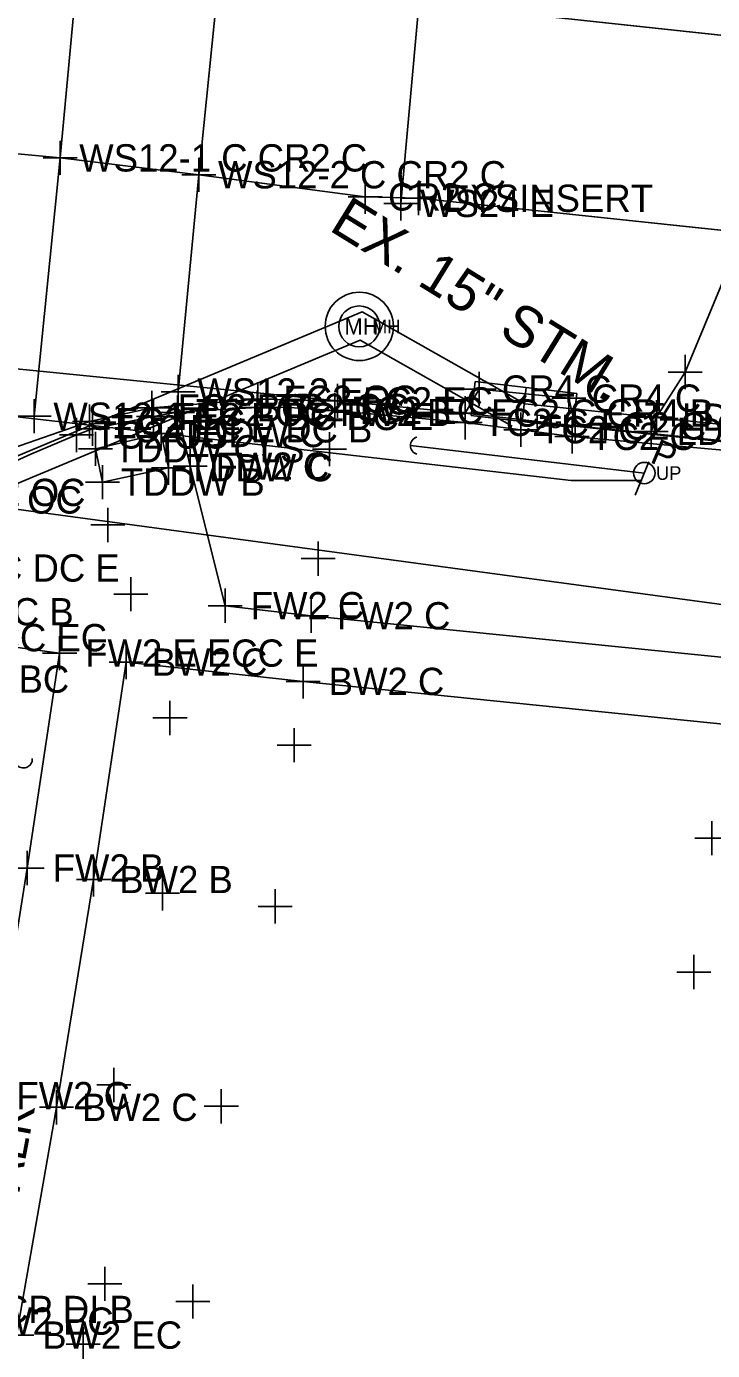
# Model space of a CAD drawing. Extents: x 1363693 to 1365209, y 422201 to 424153.
# Drawn here: x 1364273.8 to 1364314, y 423031.1 to 423108.7 of the extents above; entities that cross this region are included whole.
import ezdxf

# ---------------------------------------------------------------- set-up
doc = ezdxf.new("R2010")
doc.units = 0
for name, color, linetype in [('BASELINE-CL-RW', 7, 'Continuous'), ('DR_X_Cells', 7, 'Continuous'), ('DR_X_Storm_Sewer', 7, 'Continuous'), ('DR_X_Text', 7, 'Continuous'), ('O-ALGN-BASELINE-WERK-CL-RW', 7, 'Continuous'), ('O-ALGN-TEXT-BASELINE-WERK-CL-RW', 7, 'Continuous'), ('OWNERS', 7, 'Continuous'), ('PM_X_Channelizing_Line', 7, 'Continuous'), ('PM_X_CL_Double_Solid', 7, 'Continuous'), ('PM_X_Crosswalk', 7, 'Continuous'), ('PM_X_Stop_Line', 7, 'Continuous'), ('PV_P_Curb_Ramp', 7, 'Continuous'), ('RD_X_Misc_Items', 7, 'Continuous'), ('RD_X_Text', 7, 'Continuous'), ('SG_X_Wiring', 7, 'Continuous'), ('SV_X_Original_Ground', 7, 'Continuous'), ('SV_X_Shot_Marker', 7, 'Continuous'), ('UT_X_Gas', 7, 'Continuous'), ('UT_X_Misc_Cells', 7, 'Continuous'), ('UT_X_Telecom', 7, 'Continuous'), ('UT_X_Unknown_Cells', 7, 'Continuous')]:
    doc.layers.add(name, color=color, linetype=linetype)

msp = doc.modelspace()

# ---------------------------------------------------------------- linework, layer by layer
at = {"layer": 'BASELINE-CL-RW'}
msp.add_line((1364277.686, 423085.136), (1364281.261, 423085.858), dxfattribs=at)
msp.add_line((1364277.686, 423085.136), (1364281.261, 423085.858), dxfattribs=at)
for points in [[(1364281.261, 423085.858), (1364282.338, 423086.049), (1364282.338, 423086.049), (1364282.675, 423086.092), (1364282.675, 423086.092), (1364283.948, 423086.188), (1364283.948, 423086.188), (1364287.336, 423086.384), (1364287.336, 423086.384), (1364288.949, 423086.397), (1364288.949, 423086.397), (1364291.9, 423086.216), (1364291.9, 423086.216), (1364299.528, 423085.512), (1364302.793, 423085.085), (1364305.795, 423084.692), (1364316.8, 423083.687), (1364341.72, 423080.943), (1364362.907, 423078.726), (1364364.112, 423078.604)], [(1364262.875, 423076.977), (1364266.403, 423079.919), (1364266.403, 423079.919), (1364268.15, 423080.966), (1364268.15, 423080.966), (1364274.076, 423083.649), (1364274.076, 423083.649), (1364276.743, 423084.775), (1364276.743, 423084.775), (1364276.962, 423084.861), (1364276.962, 423084.861), (1364277.686, 423085.136), (1364277.686, 423085.136)]]:
    msp.add_lwpolyline(points, dxfattribs=at)
at = {"layer": 'DR_X_Cells'}
for p, q in [((1364299.889, 423085.924), (1364300.124, 423087.91)), ((1364300.124, 423087.91), (1364306.082, 423087.206)), ((1364303.103, 423087.558), (1364302.868, 423085.572)), ((1364305.847, 423085.22), (1364306.082, 423087.206)), ((1364305.847, 423085.22), (1364299.889, 423085.924)), ((1364296.324, 423084.154), (1364310.031, 423082.541))]:
    msp.add_line(p, q, dxfattribs=at)
at = {"layer": 'DR_X_Storm_Sewer'}
for points in [[(1364169.88, 423040.329), (1364293.497, 423091.992), (1364303.029, 423086.6)], [(1364302.291, 423085.294), (1364293.373, 423090.338), (1364170.416, 423038.928)], [(1364303.029, 423086.6), (1364405.322, 423075.89), (1364518.74, 423064.501), (1364619.101, 423057.097)], [(1364619.028, 423056.1), (1364518.653, 423063.505), (1364405.22, 423074.896), (1364302.925, 423085.605)]]:
    msp.add_lwpolyline(points, dxfattribs=at)
at = {"layer": 'O-ALGN-BASELINE-WERK-CL-RW'}
for points in [[(1363946.375, 423147.199), (1363971.317, 423144.667), (1363995.58, 423142.128), (1364021.135, 423139.461), (1364045.823, 423136.819), (1364070.743, 423134.279), (1364095.743, 423131.549), (1364120.337, 423128.876), (1364145.279, 423126.289), (1364170.549, 423123.503), (1364184.679, 423122.2), (1364194.698, 423121.631), (1364223.029, 423118.455), (1364241.587, 423116.486), (1364258.097, 423114.418), (1364276.821, 423112.152), (1364285.05, 423111.214), (1364289.541, 423110.849), (1364295.586, 423110.248), (1364319.585, 423107.658), (1364345.02, 423104.847), (1364369.674, 423102.16)], [(1363945.13, 423135.819), (1363969.932, 423133.318), (1363994.815, 423130.662), (1364019.895, 423128.137), (1364044.452, 423125.58), (1364069.276, 423123.015), (1364094.56, 423120.359), (1364119.159, 423117.933), (1364144.273, 423115.157), (1364169.12, 423112.53), (1364192.84, 423110.067), (1364221.831, 423106.718), (1364240.003, 423104.877), (1364257.486, 423102.742), (1364275.788, 423101.018), (1364283.924, 423100.028), (1364293.674, 423098.73), (1364296.797, 423098.651), (1364318.208, 423096.395), (1364343.743, 423093.638), (1364368.133, 423090.887)], [(1364178.112, 423099.066), (1364220.979, 423094.127), (1364238.337, 423092.509), (1364255.158, 423090.442), (1364292.044, 423086.773)], [(1364299.541, 423086.059), (1364300.348, 423087.467), (1364305.613, 423086.935), (1364305.976, 423085.301)]]:
    msp.add_lwpolyline(points, dxfattribs=at)
at = {"layer": 'O-ALGN-TEXT-BASELINE-WERK-CL-RW'}
for points in [[(1364282.675, 423086.092), (1364283.409, 423082.946), (1364285.461, 423074.768), (1364290.512, 423074.176), (1364315.49, 423071.656), (1364332.921, 423069.866), (1364340.452, 423069.065), (1364368.178, 423066.273)], [(1364256.705, 423070.466), (1364261.698, 423071.958), (1364261.698, 423071.958), (1364265.307, 423072.598), (1364268.96, 423072.894), (1364268.96, 423072.894), (1364275.76, 423071.988)], [(1364256.282, 422981.034), (1364260.329, 422994.356), (1364260.329, 422994.356), (1364263.885, 423007.754), (1364263.885, 423007.754), (1364265.377, 423014.084), (1364265.377, 423014.084), (1364268.554, 423028.494), (1364268.554, 423028.494), (1364268.708, 423029.268), (1364268.708, 423029.268), (1364269.341, 423032.832), (1364269.341, 423032.832), (1364271.726, 423046.047), (1364273.852, 423059.392), (1364275.76, 423071.988)], [(1364273.238, 423032.012), (1364275.575, 423045.365), (1364277.753, 423058.717), (1364279.662, 423071.459), (1364290.031, 423070.331), (1364315.055, 423067.784), (1364332.416, 423065.954), (1364339.859, 423065.236), (1364367.783, 423062.301)]]:
    msp.add_lwpolyline(points, dxfattribs=at)
at = {"layer": 'OWNERS'}
msp.add_lwpolyline([(1364272.57, 423083.839), (1364277.514, 423085.565), (1364277.514, 423085.565), (1364281.174, 423086.365), (1364287.374, 423086.871), (1364287.374, 423086.871), (1364292.044, 423086.773), (1364292.044, 423086.773), (1364299.541, 423086.059), (1364305.976, 423085.301), (1364316.835, 423084.22), (1364341.877, 423081.489), (1364364.186, 423079.145)], dxfattribs=at)
at = {"layer": 'PM_X_Channelizing_Line'}
for p, q in [((1364276.821, 423112.152), (1364275.788, 423101.018)), ((1364285.05, 423111.214), (1364283.924, 423100.028)), ((1364295.586, 423110.248), (1364319.585, 423107.658)), ((1364295.586, 423110.248), (1364319.585, 423107.658)), ((1364296.795, 423109.781), (1364295.77, 423098.35)), ((1364275.788, 423101.018), (1364274.273, 423085.875)), ((1364283.924, 423100.028), (1364282.711, 423087.295)), ((1364296.797, 423098.651), (1364318.208, 423096.395))]:
    msp.add_line(p, q, dxfattribs=at)
at = {"layer": 'PM_X_CL_Double_Solid'}
msp.add_line((1364296.797, 423098.651), (1364318.208, 423096.395), dxfattribs=at)
at = {"layer": 'PM_X_Crosswalk'}
for p, q in [((1364276.821, 423112.152), (1364275.788, 423101.018)), ((1364285.05, 423111.214), (1364283.924, 423100.028)), ((1364275.788, 423101.018), (1364274.273, 423085.875)), ((1364283.924, 423100.028), (1364282.711, 423087.295))]:
    msp.add_line(p, q, dxfattribs=at)
at = {"layer": 'PM_X_Stop_Line'}
msp.add_line((1364296.795, 423109.781), (1364295.77, 423098.35), dxfattribs=at)
at = {"layer": 'PV_P_Curb_Ramp'}
for p, q in [((1364281.719, 423084.86), (1364277.867, 423083.964)), ((1364282.145, 423082.858), (1364281.719, 423084.86)), ((1364277.867, 423083.964), (1364278.275, 423082.014)), ((1364278.275, 423082.014), (1364282.145, 423082.858))]:
    msp.add_line(p, q, dxfattribs=at)
at = {"layer": 'RD_X_Misc_Items'}
for p, q in [((1364281.719, 423084.86), (1364277.867, 423083.964)), ((1364282.145, 423082.858), (1364281.719, 423084.86)), ((1364277.867, 423083.964), (1364278.275, 423082.014)), ((1364278.275, 423082.014), (1364282.145, 423082.858))]:
    msp.add_line(p, q, dxfattribs=at)
at = {"layer": 'SG_X_Wiring'}
for p, q in [((1364312.424, 423088.464), (1364316.775, 423098.937)), ((1364310.741, 423085.822), (1364312.424, 423088.464)), ((1364310.426, 423084.98), (1364310.741, 423085.822))]:
    msp.add_line(p, q, dxfattribs=at)
at = {"layer": 'SV_X_Original_Ground'}
for p, q in [((1364275.788, 423100.018), (1364275.788, 423102.018)), ((1364274.788, 423101.018), (1364276.788, 423101.018)), ((1364283.924, 423099.028), (1364283.924, 423101.028)), ((1364282.924, 423100.028), (1364284.924, 423100.028)), ((1364293.674, 423097.73), (1364293.674, 423099.73)), ((1364295.77, 423097.35), (1364295.77, 423099.35)), ((1364296.797, 423097.651), (1364296.797, 423099.651)), ((1364292.674, 423098.73), (1364294.674, 423098.73)), ((1364294.77, 423098.35), (1364296.77, 423098.35)), ((1364295.797, 423098.651), (1364297.797, 423098.651)), ((1364312.424, 423087.464), (1364312.424, 423089.464)), ((1364282.711, 423086.295), (1364282.711, 423088.295)), ((1364300.348, 423086.467), (1364300.348, 423088.467)), ((1364311.424, 423088.464), (1364313.424, 423088.464)), ((1364299.348, 423087.467), (1364301.348, 423087.467)), ((1364305.613, 423085.935), (1364305.613, 423087.935)), ((1364274.273, 423084.875), (1364274.273, 423086.875)), ((1364281.711, 423087.295), (1364283.711, 423087.295)), ((1364304.613, 423086.935), (1364306.613, 423086.935)), ((1364310.741, 423084.822), (1364310.741, 423086.822)), ((1364310.426, 423083.98), (1364310.426, 423085.98)), ((1364273.273, 423085.875), (1364275.273, 423085.875)), ((1364281.719, 423083.86), (1364281.719, 423085.86)), ((1364309.741, 423085.822), (1364311.741, 423085.822)), ((1364277.867, 423082.964), (1364277.867, 423084.964)), ((1364280.719, 423084.86), (1364282.719, 423084.86)), ((1364291.584, 423082.947), (1364291.584, 423084.947)), ((1364309.426, 423084.98), (1364311.426, 423084.98)), ((1364276.867, 423083.964), (1364278.867, 423083.964)), ((1364282.145, 423081.858), (1364282.145, 423083.858)), ((1364290.584, 423083.947), (1364292.584, 423083.947)), ((1364278.275, 423081.014), (1364278.275, 423083.014)), ((1364281.145, 423082.858), (1364283.145, 423082.858)), ((1364277.275, 423082.014), (1364279.275, 423082.014)), ((1364278.586, 423078.501), (1364278.586, 423080.501)), ((1364277.586, 423079.501), (1364279.586, 423079.501)), ((1364290.913, 423076.526), (1364290.913, 423078.526)), ((1364289.913, 423077.526), (1364291.913, 423077.526)), ((1364279.929, 423074.438), (1364279.929, 423076.438)), ((1364278.929, 423075.438), (1364280.929, 423075.438)), ((1364282.226, 423067.186), (1364282.226, 423069.186)), ((1364281.226, 423068.186), (1364283.226, 423068.186)), ((1364289.505, 423065.593), (1364289.505, 423067.593)), ((1364288.505, 423066.593), (1364290.505, 423066.593)), ((1364313.992, 423060.135), (1364313.992, 423062.135)), ((1364312.992, 423061.135), (1364314.992, 423061.135)), ((1364281.784, 423056.91), (1364281.784, 423058.91)), ((1364288.397, 423056.144), (1364288.397, 423058.144)), ((1364280.784, 423057.91), (1364282.784, 423057.91)), ((1364287.397, 423057.144), (1364289.397, 423057.144)), ((1364312.939, 423052.294), (1364312.939, 423054.294)), ((1364311.939, 423053.294), (1364313.939, 423053.294)), ((1364278.937, 423045.674), (1364278.937, 423047.674)), ((1364277.937, 423046.674), (1364279.937, 423046.674)), ((1364285.236, 423044.424), (1364285.236, 423046.424)), ((1364284.236, 423045.424), (1364286.236, 423045.424)), ((1364278.407, 423034.013), (1364278.407, 423036.013)), ((1364277.407, 423035.013), (1364279.407, 423035.013)), ((1364283.569, 423032.983), (1364283.569, 423034.983)), ((1364282.569, 423033.983), (1364284.569, 423033.983)), ((1364277.141, 423030.485), (1364277.141, 423032.485)), ((1364276.141, 423031.485), (1364278.141, 423031.485))]:
    msp.add_line(p, q, dxfattribs=at)
at = {"layer": 'SV_X_Shot_Marker'}
for p, q in [((1364287.374, 423085.871), (1364287.374, 423087.871)), ((1364292.044, 423085.773), (1364292.044, 423087.773)), ((1364281.174, 423085.365), (1364281.174, 423087.365)), ((1364281.261, 423084.858), (1364281.261, 423086.858)), ((1364282.675, 423085.092), (1364282.675, 423087.092)), ((1364286.374, 423086.871), (1364288.374, 423086.871)), ((1364287.336, 423085.384), (1364287.336, 423087.384)), ((1364291.044, 423086.773), (1364293.044, 423086.773)), ((1364291.9, 423085.216), (1364291.9, 423087.216)), ((1364299.541, 423085.059), (1364299.541, 423087.059)), ((1364277.514, 423084.565), (1364277.514, 423086.565)), ((1364277.686, 423084.136), (1364277.686, 423086.136)), ((1364280.174, 423086.365), (1364282.174, 423086.365)), ((1364281.675, 423086.092), (1364283.675, 423086.092)), ((1364286.336, 423086.384), (1364288.336, 423086.384)), ((1364290.9, 423086.216), (1364292.9, 423086.216)), ((1364298.541, 423086.059), (1364300.541, 423086.059)), ((1364299.528, 423084.512), (1364299.528, 423086.512)), ((1364302.793, 423084.085), (1364302.793, 423086.085)), ((1364305.976, 423084.301), (1364305.976, 423086.301)), ((1364276.514, 423085.565), (1364278.514, 423085.565)), ((1364276.686, 423085.136), (1364278.686, 423085.136)), ((1364276.743, 423083.775), (1364276.743, 423085.775)), ((1364280.261, 423085.858), (1364282.261, 423085.858)), ((1364298.528, 423085.512), (1364300.528, 423085.512)), ((1364304.976, 423085.301), (1364306.976, 423085.301)), ((1364305.795, 423083.692), (1364305.795, 423085.692)), ((1364275.743, 423084.775), (1364277.743, 423084.775)), ((1364301.793, 423085.085), (1364303.793, 423085.085)), ((1364304.795, 423084.692), (1364306.795, 423084.692)), ((1364283.409, 423081.946), (1364283.409, 423083.946)), ((1364282.409, 423082.946), (1364284.409, 423082.946)), ((1364285.461, 423073.768), (1364285.461, 423075.768)), ((1364290.512, 423073.176), (1364290.512, 423075.176)), ((1364284.461, 423074.768), (1364286.461, 423074.768)), ((1364289.512, 423074.176), (1364291.512, 423074.176)), ((1364275.76, 423070.988), (1364275.76, 423072.988)), ((1364274.76, 423071.988), (1364276.76, 423071.988)), ((1364279.662, 423070.459), (1364279.662, 423072.459)), ((1364278.662, 423071.459), (1364280.662, 423071.459)), ((1364290.031, 423069.331), (1364290.031, 423071.331)), ((1364289.031, 423070.331), (1364291.031, 423070.331)), ((1364273.852, 423058.392), (1364273.852, 423060.392)), ((1364277.753, 423057.717), (1364277.753, 423059.717)), ((1364272.852, 423059.392), (1364274.852, 423059.392)), ((1364276.753, 423058.717), (1364278.753, 423058.717)), ((1364275.575, 423044.365), (1364275.575, 423046.365)), ((1364274.575, 423045.365), (1364276.575, 423045.365)), ((1364272.238, 423032.012), (1364274.238, 423032.012))]:
    msp.add_line(p, q, dxfattribs=at)
at = {"layer": 'UT_X_Gas'}
msp.add_lwpolyline([(1363697.823, 423150.328), (1364024.78, 423111.733), (1364079.651, 423106.56), (1364321.815, 423073.856), (1364574.009, 423047.674), (1364582.932, 423046.282), (1364615.757, 423042.884), (1364684.796, 423035.164)], dxfattribs=at)
at = {"layer": 'UT_X_Telecom'}
for p, q in [((1364305.749, 423082.098), (1364220.232, 423091.958)), ((1364309.909, 423082.098), (1364305.749, 423082.098))]:
    msp.add_line(p, q, dxfattribs=at)
at = {"layer": 'UT_X_Unknown_Cells'}
for p, q in [((1364296.324, 423084.154), (1364310.031, 423082.541)), ((1364309.497, 423081.247), (1364310.3, 423083.192))]:
    msp.add_line(p, q, dxfattribs=at)
for centre, radius in [((1364293.325, 423091.139), 2), ((1364293.325, 423091.139), 1.2), ((1364310.031, 423082.541), 0.63)]:
    msp.add_circle(centre, radius, dxfattribs=at)
for centre, start, end in [((1364296.846, 423084.152), 107.05142, 253.98529), ((1364273.636, 423065.778), 216.81924, 3.75311)]:
    msp.add_arc(centre, 0.522, start, end, dxfattribs=at)

# ---------------------------------------------------------------- texts
at = {"layer": 'DR_X_Text'}
msp.add_text('EX. 15" STM.', height=2.4, rotation=328.31014, dxfattribs=at).set_placement((1364291.49, 423096.806))
msp.add_text('DGI', height=0.8, dxfattribs=at).set_placement((1364303.618, 423085.172))
at = {"layer": 'RD_X_Text'}
msp.add_text('EX.WALK', height=2, rotation=79.4754, dxfattribs=at).set_placement((1364272.152, 423033.672))
at = {"layer": 'SV_X_Original_Ground'}
for s, p in [('WS12-1 C CR2 C', (1364276.907, 423100.218)), ('WS12-2 C CR2 C', (1364285.043, 423099.228)), ('CR2 C', (1364295.011, 423097.93)), ('WS24 E', (1364296.889, 423097.55)), ('DYSINSERT', (1364298.297, 423097.851)), ('CR4 C', (1364301.685, 423086.667)), ('WS12-2 E', (1364283.83, 423086.495)), ('CR4 C', (1364306.95, 423086.135)), ('WS12-1 E', (1364275.392, 423085.075)), ('LD1 C', (1364312.241, 423085.022)), ('TDDW C', (1364282.79, 423084.06)), ('LD1 B', (1364311.926, 423084.18)), ('TDDW CLS', (1364278.938, 423083.164)), ('TDDW C', (1364283.216, 423082.058)), ('TDDW B', (1364279.346, 423081.214))]:
    msp.add_text(s, height=1.6, dxfattribs=at).set_placement(p)
at = {"layer": 'SV_X_Shot_Marker'}
for s, p in [('FC2 OC', (1364288.874, 423086.071)), ('FC2 EC', (1364293.544, 423085.973)), ('TC2 B BC DC E', (1364282.332, 423085.058)), ('FC2 BC', (1364282.674, 423085.565)), ('TC2 OC FW2 B', (1364283.746, 423085.292)), ('TC2 OC', (1364288.407, 423085.584)), ('TC2 EC', (1364292.971, 423085.416)), ('FC2 C CR4 B', (1364301.041, 423085.259)), ('TC2 EC E DC B', (1364278.757, 423084.336)), ('FC2 EC', (1364279.014, 423084.765)), ('TC2 C', (1364300.599, 423084.712)), ('TC2 C', (1364303.864, 423084.285)), ('FC2 C CR4 E', (1364307.476, 423084.501)), ('TC2 OC', (1364277.814, 423083.975)), ('TC2 C', (1364306.866, 423083.892)), ('FW2 C', (1364284.909, 423082.146)), ('FC2 OC', (1364269.43, 423080.609)), ('TC2 OC', (1364269.221, 423080.166)), ('TC2 B BC DC E', (1364263.946, 423076.177)), ('TC2 EC E DC B', (1364261.25, 423073.613)), ('FW2 C', (1364286.961, 423073.968)), ('FW2 C', (1364292.012, 423073.376)), ('ECC EC', (1364270.46, 423072.094)), ('FW2 E ECC E', (1364277.26, 423071.188)), ('BW2 C', (1364281.162, 423070.659)), ('TC2 OC ECC B BC', (1364257.776, 423069.666)), ('BW2 C', (1364291.531, 423069.531)), ('FW2 B', (1364275.352, 423058.592)), ('BW2 B', (1364279.253, 423057.917)), ('FW2 C', (1364273.226, 423045.247)), ('BW2 C', (1364277.075, 423044.565)), ('INV12RCP DI B', (1364264.888, 423032.718)), ('FW2 EC', (1364270.841, 423032.032)), ('BW2 EC', (1364274.738, 423031.212))]:
    msp.add_text(s, height=1.6, dxfattribs=at).set_placement(p)
at = {"layer": 'UT_X_Misc_Cells'}
for s, p in [('MH', (1364294.075, 423090.739)), ('UP', (1364310.72, 423082.141))]:
    msp.add_text(s, height=0.8, dxfattribs=at).set_placement(p)
at = {"layer": 'UT_X_Unknown_Cells'}
msp.add_text('MH', height=0.96, dxfattribs=at).set_placement((1364292.456, 423090.659))
msp.add_text('P', height=1.503, rotation=337.58271, dxfattribs=at).set_placement((1364310.3, 423083.192))

doc.saveas('drawing.dxf')
